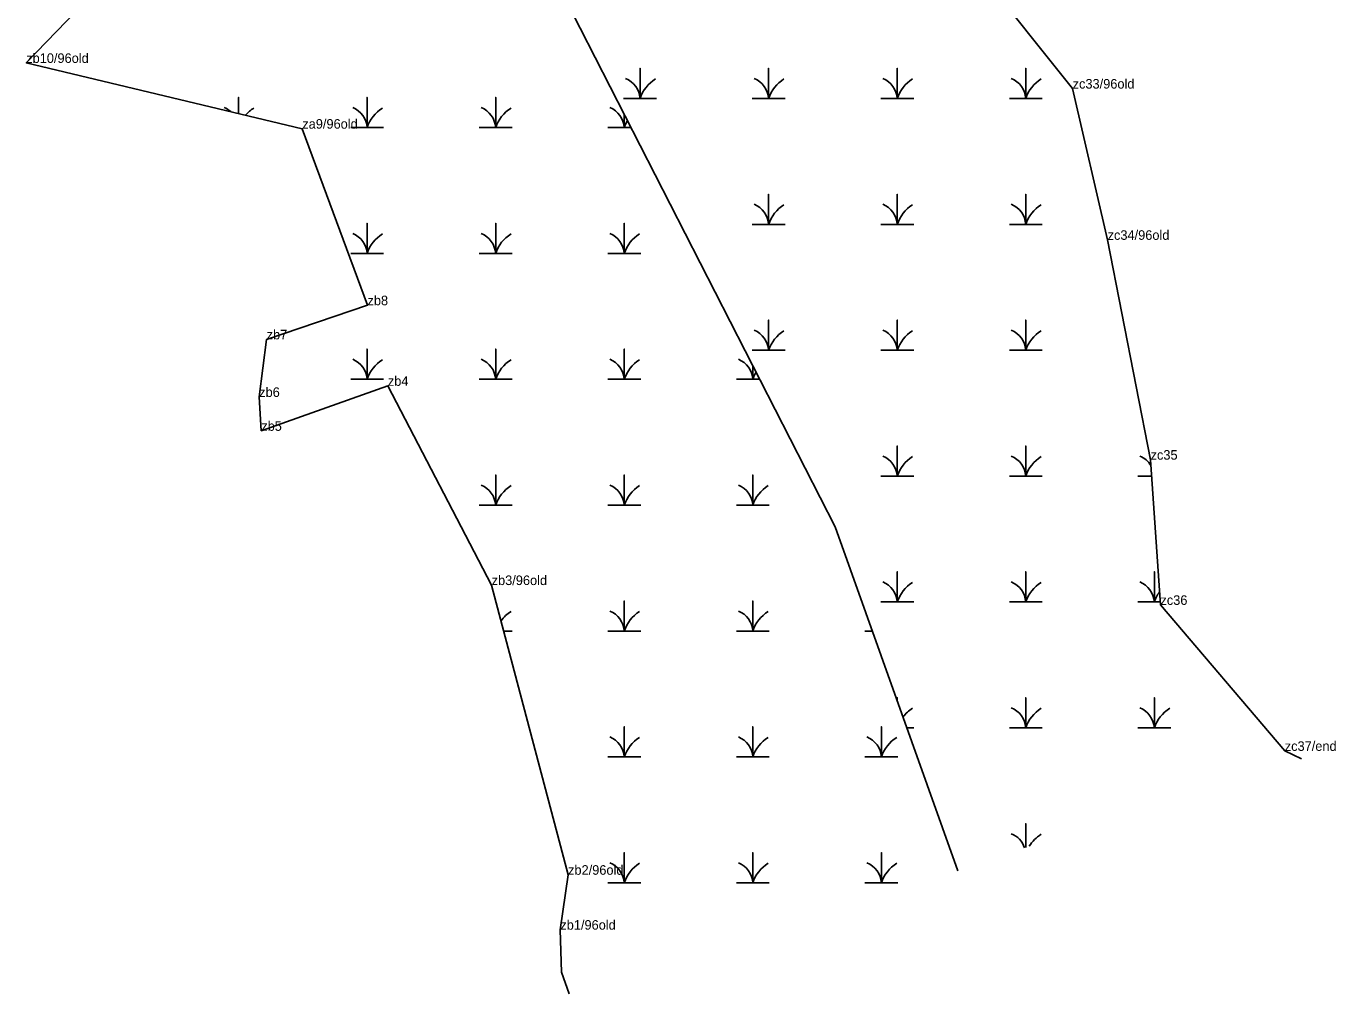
# Model space of a CAD drawing. Extents: x 2072529 to 2268796, y 436423 to 470406.
# Drawn here: x 2252087 to 2252772, y 437840 to 438346 of the extents above; entities that cross this region are included whole.
import ezdxf

# ---------------------------------------------------------------- set-up
doc = ezdxf.new("R2010")
doc.units = 0
for name, color, linetype in [('Exist Environmental Wetland Boundary', 7, 'Continuous'), ('Exist Environmental Wetland Boundary Cogo Comment', 7, 'Continuous'), ('Exist Hydro Jurisdictional Stream or Body of Water NEU Mitigable', 7, 'Continuous'), ('Exist Hydro Swamp or Marsh', 7, 'Continuous'), ('Old_Level_20', 7, 'Continuous')]:
    doc.layers.add(name, color=color, linetype=linetype)

msp = doc.modelspace()

# ---------------------------------------------------------------- linework, layer by layer
at = {"layer": 'Exist Environmental Wetland Boundary'}
for points in [[(2252602.41, 438934.42), (2252617.06, 438839.42), (2252682.76, 438724.15), (2252702.34, 438698.78), (2252666.6, 438658.16), (2252617.07, 438534.58), (2252572.12, 438523.42), (2252588.63, 438438.61), (2252585.9, 438374.2), (2252634.63, 438313.22), (2252652.92, 438234.16), (2252675.4, 438119.23), (2252680.55, 438043.34), (2252745.58, 437967.01), (2252754.42, 437962.79)], [(2252129.61, 438370.68), (2252087.24, 438326.64), (2252231.67, 438292.27), (2252265.76, 438199.96), (2252213.02, 438182.13), (2252209.12, 438152.05), (2252210.2, 438134.32), (2252276.43, 438157.85), (2252330.72, 438053.7), (2252370.68, 437902.26), (2252366.64, 437873.55), (2252367.26, 437851.27), (2252371.21, 437840.04)]]:
    msp.add_lwpolyline(points, dxfattribs=at)
at = {"layer": 'Exist Hydro Jurisdictional Stream or Body of Water NEU Mitigable'}
for p, q in [((2252369.23, 438360.31), (2252510.45, 438084.11)), ((2252510.45, 438084.11), (2252574.64, 437904.25))]:
    msp.add_line(p, q, dxfattribs=at)
at = {"layer": 'Exist Hydro Swamp or Marsh'}
for points in [[(2252399.77, 438308.05), (2252408.37, 438308.05), (2252408.37, 438323.83), (2252408.37, 438308.05), (2252416.97, 438308.05)], [(2252467.02, 438308.05), (2252475.62, 438308.05), (2252475.62, 438323.83), (2252475.62, 438308.05), (2252484.22, 438308.05)], [(2252534.27, 438308.05), (2252542.87, 438308.05), (2252542.87, 438323.83), (2252542.87, 438308.05), (2252551.47, 438308.05)], [(2252601.52, 438308.05), (2252610.12, 438308.05), (2252610.12, 438323.83), (2252610.12, 438308.05), (2252618.72, 438308.05)], [(2252198.33, 438300.2), (2252198.33, 438308.64), (2252198.33, 438300.2)], [(2252256.98, 438292.86), (2252265.58, 438292.86), (2252265.58, 438308.64), (2252265.58, 438292.86), (2252274.18, 438292.86)], [(2252324.23, 438292.86), (2252332.83, 438292.86), (2252332.83, 438308.64), (2252332.83, 438292.86), (2252341.43, 438292.86)], [(2252391.48, 438292.86), (2252400.08, 438292.86), (2252400.08, 438299.97)], [(2252400.08, 438299.97), (2252400.08, 438292.86), (2252403.72, 438292.86)], [(2252467.02, 438242.25), (2252475.62, 438242.25), (2252475.62, 438258.03), (2252475.62, 438242.25), (2252484.22, 438242.25)], [(2252534.27, 438242.25), (2252542.87, 438242.25), (2252542.87, 438258.03), (2252542.87, 438242.25), (2252551.47, 438242.25)], [(2252601.52, 438242.25), (2252610.12, 438242.25), (2252610.12, 438258.03), (2252610.12, 438242.25), (2252618.72, 438242.25)], [(2252256.98, 438227.06), (2252265.58, 438227.06), (2252265.58, 438242.84), (2252265.58, 438227.06), (2252274.18, 438227.06)], [(2252324.23, 438227.06), (2252332.83, 438227.06), (2252332.83, 438242.84), (2252332.83, 438227.06), (2252341.43, 438227.06)], [(2252391.48, 438227.06), (2252400.08, 438227.06), (2252400.08, 438242.84), (2252400.08, 438227.06), (2252408.68, 438227.06)], [(2252467.02, 438176.45), (2252475.62, 438176.45), (2252475.62, 438192.23), (2252475.62, 438176.45), (2252484.22, 438176.45)], [(2252534.27, 438176.45), (2252542.87, 438176.45), (2252542.87, 438192.23), (2252542.87, 438176.45), (2252551.47, 438176.45)], [(2252601.52, 438176.45), (2252610.12, 438176.45), (2252610.12, 438192.23), (2252610.12, 438176.45), (2252618.72, 438176.45)], [(2252256.98, 438161.26), (2252265.58, 438161.26), (2252265.58, 438177.04), (2252265.58, 438161.26), (2252274.18, 438161.26)], [(2252324.23, 438161.26), (2252332.83, 438161.26), (2252332.83, 438177.04), (2252332.83, 438161.26), (2252341.43, 438161.26)], [(2252391.48, 438161.26), (2252400.08, 438161.26), (2252400.08, 438177.04), (2252400.08, 438161.26), (2252408.68, 438161.26)], [(2252458.73, 438161.26), (2252467.33, 438161.26), (2252467.33, 438168.44)], [(2252467.33, 438168.44), (2252467.33, 438161.26), (2252471.01, 438161.26)], [(2252534.27, 438110.65), (2252542.87, 438110.65), (2252542.87, 438126.43), (2252542.87, 438110.65), (2252551.47, 438110.65)], [(2252601.52, 438110.65), (2252610.12, 438110.65), (2252610.12, 438126.43), (2252610.12, 438110.65), (2252618.72, 438110.65)], [(2252324.23, 438095.46), (2252332.83, 438095.46), (2252332.83, 438111.24), (2252332.83, 438095.46), (2252341.43, 438095.46)], [(2252391.48, 438095.46), (2252400.08, 438095.46), (2252400.08, 438111.24), (2252400.08, 438095.46), (2252408.68, 438095.46)], [(2252458.73, 438095.46), (2252467.33, 438095.46), (2252467.33, 438111.24), (2252467.33, 438095.46), (2252475.93, 438095.46)], [(2252668.77, 438110.65), (2252675.98, 438110.65)], [(2252534.27, 438044.85), (2252542.87, 438044.85), (2252542.87, 438060.63), (2252542.87, 438044.85), (2252551.47, 438044.85)], [(2252601.52, 438044.85), (2252610.12, 438044.85), (2252610.12, 438060.63), (2252610.12, 438044.85), (2252618.72, 438044.85)], [(2252668.77, 438044.85), (2252677.37, 438044.85), (2252677.37, 438060.63), (2252677.37, 438044.85), (2252680.45, 438044.85)], [(2252391.48, 438029.66), (2252400.08, 438029.66), (2252400.08, 438045.44), (2252400.08, 438029.66), (2252408.68, 438029.66)], [(2252458.73, 438029.66), (2252467.33, 438029.66), (2252467.33, 438045.44), (2252467.33, 438029.66), (2252475.93, 438029.66)], [(2252337.07, 438029.66), (2252341.43, 438029.66)], [(2252525.98, 438029.66), (2252529.88, 438029.66)], [(2252542.87, 437993.27), (2252542.87, 437994.83), (2252542.87, 437993.27)], [(2252601.52, 437979.05), (2252610.12, 437979.05), (2252610.12, 437994.83), (2252610.12, 437979.05), (2252618.72, 437979.05)], [(2252668.77, 437979.05), (2252677.37, 437979.05), (2252677.37, 437994.83), (2252677.37, 437979.05), (2252685.97, 437979.05)], [(2252391.48, 437963.86), (2252400.08, 437963.86), (2252400.08, 437979.64), (2252400.08, 437963.86), (2252408.68, 437963.86)], [(2252458.73, 437963.86), (2252467.33, 437963.86), (2252467.33, 437979.64), (2252467.33, 437963.86), (2252475.93, 437963.86)], [(2252525.98, 437963.86), (2252534.58, 437963.86), (2252534.58, 437979.64), (2252534.58, 437963.86), (2252543.18, 437963.86)], [(2252547.94, 437979.05), (2252551.47, 437979.05)], [(2252610.12, 437916.57), (2252610.12, 437929.03), (2252610.12, 437916.57)], [(2252391.48, 437898.06), (2252400.08, 437898.06), (2252400.08, 437913.84), (2252400.08, 437898.06), (2252408.68, 437898.06)], [(2252458.73, 437898.06), (2252467.33, 437898.06), (2252467.33, 437913.84), (2252467.33, 437898.06), (2252475.93, 437898.06)], [(2252525.98, 437898.06), (2252534.58, 437898.06), (2252534.58, 437913.84), (2252534.58, 437898.06), (2252543.18, 437898.06)]]:
    msp.add_lwpolyline(points, dxfattribs=at)
for centre, radius, start, end in [((2252396.1, 438307.17), 12.3, 4.14034, 67.53497), ((2252426.61, 438301.99), 19.22, 122.12745, 161.62219), ((2252463.35, 438307.17), 12.3, 4.14034, 67.53497), ((2252493.86, 438301.99), 19.22, 122.12745, 161.62219), ((2252530.6, 438307.17), 12.3, 4.14034, 67.53497), ((2252561.11, 438301.99), 19.22, 122.12745, 161.62219), ((2252597.85, 438307.17), 12.3, 4.14034, 67.53497), ((2252628.36, 438301.99), 19.22, 122.12745, 161.62219), ((2252186.07, 438291.97), 12.3, 48.53972, 67.53497), ((2252216.57, 438286.79), 19.22, 122.12745, 139.30029), ((2252253.32, 438291.97), 12.3, 4.14034, 67.53497), ((2252283.82, 438286.79), 19.22, 122.12745, 161.62219), ((2252320.57, 438291.97), 12.3, 4.14034, 67.53497), ((2252351.07, 438286.79), 19.22, 122.12745, 161.62219), ((2252387.82, 438291.97), 12.3, 4.14034, 67.53497), ((2252418.32, 438286.79), 19.22, 149.27882, 161.62219), ((2252463.35, 438241.37), 12.3, 4.14034, 67.53497), ((2252493.86, 438236.19), 19.22, 122.12745, 161.62219), ((2252530.6, 438241.37), 12.3, 4.14034, 67.53497), ((2252561.11, 438236.19), 19.22, 122.12745, 161.62219), ((2252597.85, 438241.37), 12.3, 4.14034, 67.53497), ((2252628.36, 438236.19), 19.22, 122.12745, 161.62219), ((2252253.32, 438226.17), 12.3, 4.14034, 67.53497), ((2252283.82, 438220.99), 19.22, 122.12745, 161.62219), ((2252320.57, 438226.17), 12.3, 4.14034, 67.53497), ((2252351.07, 438220.99), 19.22, 122.12745, 161.62219), ((2252387.82, 438226.17), 12.3, 4.14034, 67.53497), ((2252418.32, 438220.99), 19.22, 122.12745, 161.62219), ((2252463.35, 438175.57), 12.3, 4.14034, 67.53497), ((2252493.86, 438170.39), 19.22, 122.12745, 161.62219), ((2252530.6, 438175.57), 12.3, 4.14034, 67.53497), ((2252561.11, 438170.39), 19.22, 122.12745, 161.62219), ((2252597.85, 438175.57), 12.3, 4.14034, 67.53497), ((2252628.36, 438170.39), 19.22, 122.12745, 161.62219), ((2252253.32, 438160.37), 12.3, 4.14034, 67.53497), ((2252283.82, 438155.19), 19.22, 122.12745, 161.62219), ((2252320.57, 438160.37), 12.3, 4.14034, 67.53497), ((2252351.07, 438155.19), 19.22, 122.12745, 161.62219), ((2252387.82, 438160.37), 12.3, 4.14034, 67.53497), ((2252418.32, 438155.19), 19.22, 122.12745, 161.62219), ((2252455.07, 438160.37), 12.3, 4.14034, 67.53497), ((2252485.57, 438155.19), 19.22, 149.17318, 161.62219), ((2252530.6, 438109.77), 12.3, 4.14034, 67.53497), ((2252561.11, 438104.59), 19.22, 122.12745, 161.62219), ((2252597.85, 438109.77), 12.3, 4.14034, 67.53497), ((2252628.36, 438104.59), 19.22, 122.12745, 161.62219), ((2252665.1, 438109.77), 12.3, 31.28703, 67.53497), ((2252320.57, 438094.57), 12.3, 4.14034, 67.53497), ((2252351.07, 438089.39), 19.22, 122.12745, 161.62219), ((2252387.82, 438094.57), 12.3, 4.14034, 67.53497), ((2252418.32, 438089.39), 19.22, 122.12745, 161.62219), ((2252455.07, 438094.57), 12.3, 4.14034, 67.53497), ((2252485.57, 438089.39), 19.22, 122.12745, 161.62219), ((2252530.6, 438043.97), 12.3, 4.14034, 67.53497), ((2252561.11, 438038.79), 19.22, 122.12745, 161.62219), ((2252597.85, 438043.97), 12.3, 4.14034, 67.53497), ((2252628.36, 438038.79), 19.22, 122.12745, 161.62219), ((2252665.1, 438043.97), 12.3, 4.14034, 67.53497), ((2252695.61, 438038.79), 19.22, 143.85097, 161.62219), ((2252351.07, 438023.59), 19.22, 122.12745, 143.40047), ((2252387.82, 438028.77), 12.3, 4.14034, 67.53497), ((2252418.32, 438023.59), 19.22, 122.12745, 161.62219), ((2252455.07, 438028.77), 12.3, 4.14034, 67.53497), ((2252485.57, 438023.59), 19.22, 122.12745, 161.62219), ((2252561.11, 437972.99), 19.22, 122.12745, 142.26723), ((2252597.85, 437978.17), 12.3, 4.14034, 67.53497), ((2252628.36, 437972.99), 19.22, 122.12745, 161.62219), ((2252665.1, 437978.17), 12.3, 4.14034, 67.53497), ((2252695.61, 437972.99), 19.22, 122.12745, 161.62219), ((2252387.82, 437962.97), 12.3, 4.14034, 67.53497), ((2252418.32, 437957.79), 19.22, 122.12745, 161.62219), ((2252455.07, 437962.97), 12.3, 4.14034, 67.53497), ((2252485.57, 437957.79), 19.22, 122.12745, 161.62219), ((2252522.32, 437962.97), 12.3, 4.14034, 67.53497), ((2252552.82, 437957.79), 19.22, 122.12745, 161.62219), ((2252597.85, 437912.37), 12.3, 18.96283, 67.53497), ((2252628.36, 437907.19), 19.22, 122.12745, 148.83785), ((2252387.82, 437897.17), 12.3, 4.14034, 67.53497), ((2252418.32, 437891.99), 19.22, 122.12745, 161.62219), ((2252455.07, 437897.17), 12.3, 4.14034, 67.53497), ((2252485.57, 437891.99), 19.22, 122.12745, 161.62219), ((2252522.32, 437897.17), 12.3, 4.14034, 67.53497), ((2252552.82, 437891.99), 19.22, 122.12745, 161.62219)]:
    msp.add_arc(centre, radius, start, end, dxfattribs=at)
at = {"layer": 'Old_Level_20'}
for p, q in [((2252087.24, 438326.64), (2252087.24, 438326.64)), ((2252634.63, 438313.22), (2252634.63, 438313.22)), ((2252231.67, 438292.27), (2252231.67, 438292.27)), ((2252652.92, 438234.16), (2252652.92, 438234.16)), ((2252265.76, 438199.96), (2252265.76, 438199.96)), ((2252213.02, 438182.13), (2252213.02, 438182.13)), ((2252276.43, 438157.85), (2252276.43, 438157.85)), ((2252209.12, 438152.05), (2252209.12, 438152.05)), ((2252210.2, 438134.32), (2252210.2, 438134.32)), ((2252675.4, 438119.23), (2252675.4, 438119.23)), ((2252330.72, 438053.7), (2252330.72, 438053.7)), ((2252680.55, 438043.34), (2252680.55, 438043.34)), ((2252745.58, 437967.01), (2252745.58, 437967.01)), ((2252370.68, 437902.26), (2252370.68, 437902.26)), ((2252366.64, 437873.55), (2252366.64, 437873.55))]:
    msp.add_line(p, q, dxfattribs=at)

# ---------------------------------------------------------------- texts
at = {"layer": 'Exist Environmental Wetland Boundary Cogo Comment'}
for s, p in [('zb10/96old', (2252087.24, 438326.64)), ('zc33/96old', (2252634.63, 438313.22)), ('za9/96old', (2252231.67, 438292.27)), ('zc34/96old', (2252652.92, 438234.16)), ('zb8', (2252265.76, 438199.96)), ('zb7', (2252213.02, 438182.13)), ('zb4', (2252276.43, 438157.85)), ('zb6', (2252209.12, 438152.05)), ('zb5', (2252210.2, 438134.32)), ('zc35', (2252675.4, 438119.23)), ('zb3/96old', (2252330.72, 438053.7)), ('zc36', (2252680.55, 438043.34)), ('zc37/end', (2252745.58, 437967.01)), ('zb2/96old', (2252370.68, 437902.26)), ('zb1/96old', (2252366.64, 437873.55))]:
    msp.add_text(s, height=5, dxfattribs=at).set_placement(p)

doc.saveas('drawing.dxf')
